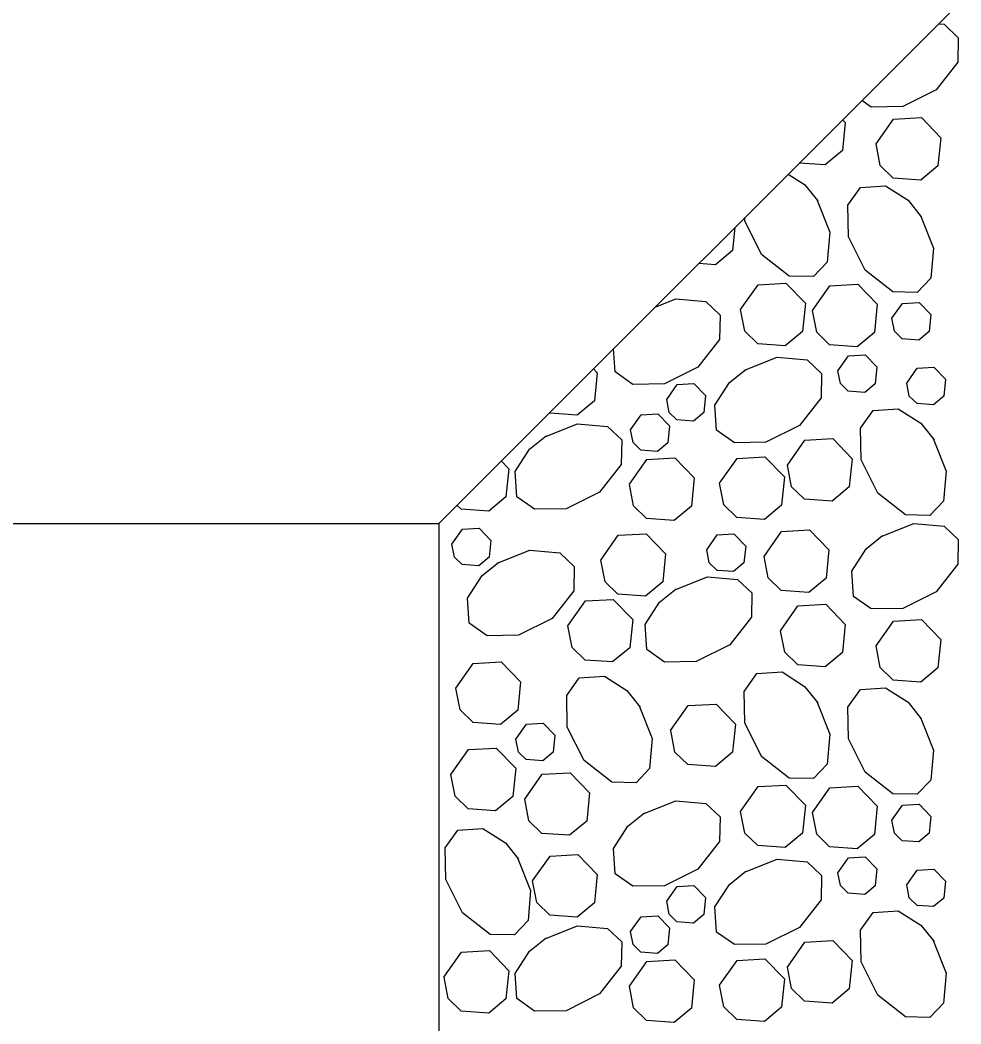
# Model space of a CAD drawing. Extents: x 636530 to 644067, y 294168 to 299122.
# Drawn here: x 638645.16 to 638659.64, y 297989.08 to 298004.53 of the extents above; entities that cross this region are included whole.
import ezdxf

# ---------------------------------------------------------------- set-up
doc = ezdxf.new("R2010")
doc.units = 0
doc.layers.add('1', color=7, linetype='Continuous')

msp = doc.modelspace()

# ---------------------------------------------------------------- linework, layer by layer
at = {"layer": '1'}
for p, q in [((638651.603, 297996.783), (638661.762, 298006.942)), ((638586.73, 297996.783), (638651.603, 297996.783)), ((638651.603, 297996.783), (638651.603, 297984.591))]:
    msp.add_line(p, q, dxfattribs=at)
for points in [[(638659.296, 298004.476), (638659.378, 298004.469), (638659.598, 298004.26), (638659.591, 298003.885), (638659.258, 298003.459), (638658.743, 298003.201), (638658.257, 298003.193), (638658.114, 298003.294)], [(638657.818, 298002.998), (638657.858, 298002.956), (638657.815, 298002.522), (638657.55, 298002.301), (638657.15, 298002.33)], [(638658.332, 298002.624), (638658.601, 298003.006), (638659.03, 298003.031), (638659.329, 298002.721), (638659.285, 298002.288), (638659.02, 298002.067), (638658.596, 298002.098), (638658.397, 298002.291), (638658.332, 298002.624)], [(638656.982, 298002.162), (638657.232, 298002.002), (638657.434, 298001.748)], [(638659.016, 298001.524), (638659.215, 298001.021), (638659.175, 298000.559), (638658.966, 298000.339), (638658.591, 298000.346), (638658.165, 298000.68), (638657.908, 298001.195), (638657.899, 298001.68), (638658.093, 298001.954), (638658.48, 298001.98), (638658.826, 298001.758), (638659.029, 298001.504)], [(638657.421, 298001.768), (638657.621, 298001.265), (638657.581, 298000.803), (638657.372, 298000.583), (638656.997, 298000.59), (638656.571, 298000.924), (638656.313, 298001.439), (638656.312, 298001.492)], [(638656.16, 298001.34), (638656.125, 298000.987), (638655.86, 298000.766), (638655.604, 298000.784)], [(638656.248, 298000.076), (638656.516, 298000.458), (638656.946, 298000.483), (638657.244, 298000.173), (638657.201, 297999.74), (638656.936, 297999.519), (638656.512, 297999.55), (638656.313, 297999.743), (638656.248, 298000.075)], [(638657.354, 298000.059), (638657.623, 298000.442), (638658.052, 298000.466), (638658.351, 298000.157), (638658.307, 297999.723), (638658.042, 297999.503), (638657.618, 297999.533), (638657.419, 297999.727), (638657.354, 298000.059)], [(638654.935, 298000.115), (638655.251, 298000.24), (638655.713, 298000.2), (638655.932, 297999.991), (638655.925, 297999.616), (638655.592, 297999.19), (638655.077, 297998.933), (638654.591, 297998.924), (638654.318, 297999.118), (638654.294, 297999.474)], [(638658.577, 297999.941), (638658.739, 298000.171), (638658.996, 298000.185), (638659.175, 298000), (638659.149, 297999.74), (638658.99, 297999.607), (638658.736, 297999.626), (638658.616, 297999.742), (638658.577, 297999.941)], [(638656.308, 297999.142), (638656.811, 297999.341), (638657.273, 297999.301), (638657.493, 297999.093), (638657.486, 297998.718), (638657.153, 297998.291), (638656.638, 297998.034), (638656.152, 297998.025), (638655.879, 297998.22), (638655.853, 297998.606), (638656.075, 297998.952), (638656.329, 297999.155)], [(638657.745, 297999.134), (638657.906, 297999.364), (638658.164, 297999.378), (638658.343, 297999.193), (638658.317, 297998.932), (638658.158, 297998.8), (638657.904, 297998.819), (638657.784, 297998.935), (638657.745, 297999.134)], [(638653.984, 297999.165), (638654.043, 297999.104), (638654, 297998.671), (638653.734, 297998.45), (638653.31, 297998.481), (638653.305, 297998.485)], [(638658.804, 297998.945), (638658.966, 297999.174), (638659.223, 297999.189), (638659.402, 297999.003), (638659.376, 297998.743), (638659.217, 297998.611), (638658.963, 297998.629), (638658.843, 297998.745), (638658.804, 297998.945)], [(638655.11, 297998.693), (638655.271, 297998.922), (638655.529, 297998.937), (638655.708, 297998.751), (638655.682, 297998.491), (638655.523, 297998.359), (638655.268, 297998.377), (638655.149, 297998.493), (638655.11, 297998.693)], [(638659.211, 297998.092), (638659.41, 297997.589), (638659.37, 297997.126), (638659.161, 297996.907), (638658.786, 297996.914), (638658.36, 297997.247), (638658.103, 297997.762), (638658.094, 297998.248), (638658.288, 297998.521), (638658.675, 297998.547), (638659.021, 297998.325), (638659.224, 297998.071)], [(638654.555, 297998.226), (638654.716, 297998.456), (638654.974, 297998.47), (638655.153, 297998.285), (638655.127, 297998.025), (638654.968, 297997.892), (638654.713, 297997.911), (638654.594, 297998.027), (638654.555, 297998.226)], [(638653.234, 297998.117), (638653.737, 297998.317), (638654.199, 297998.277), (638654.419, 297998.068), (638654.412, 297997.693), (638654.078, 297997.267), (638653.563, 297997.009), (638653.078, 297997.001), (638652.805, 297997.195), (638652.779, 297997.582), (638653, 297997.927), (638653.254, 297998.13)], [(638656.967, 297997.682), (638657.236, 297998.064), (638657.665, 297998.089), (638657.964, 297997.779), (638657.921, 297997.346), (638657.655, 297997.125), (638657.232, 297997.156), (638657.032, 297997.349), (638656.967, 297997.682)], [(638652.565, 297997.745), (638652.68, 297997.625), (638652.637, 297997.191), (638652.372, 297996.971), (638651.948, 297997.001), (638651.883, 297997.064)], [(638654.537, 297997.386), (638654.806, 297997.768), (638655.235, 297997.793), (638655.534, 297997.483), (638655.49, 297997.049), (638655.225, 297996.829), (638654.801, 297996.86), (638654.602, 297997.053), (638654.537, 297997.385)], [(638655.924, 297997.401), (638656.193, 297997.784), (638656.623, 297997.808), (638656.921, 297997.499), (638656.878, 297997.065), (638656.613, 297996.845), (638656.189, 297996.875), (638655.989, 297997.069), (638655.925, 297997.401)], [(638658.413, 297996.583), (638658.916, 297996.783), (638659.378, 297996.743), (638659.598, 297996.534), (638659.591, 297996.159), (638659.258, 297995.733), (638658.743, 297995.475), (638658.257, 297995.467), (638657.984, 297995.661), (638657.958, 297996.048), (638658.18, 297996.394), (638658.434, 297996.596)], [(638651.806, 297996.465), (638651.967, 297996.694), (638652.225, 297996.709), (638652.404, 297996.523), (638652.378, 297996.263), (638652.219, 297996.131), (638651.964, 297996.149), (638651.845, 297996.265), (638651.806, 297996.465)], [(638654.096, 297996.219), (638654.365, 297996.602), (638654.794, 297996.626), (638655.093, 297996.317), (638655.049, 297995.883), (638654.784, 297995.663), (638654.36, 297995.693), (638654.161, 297995.887), (638654.096, 297996.219)], [(638656.609, 297996.277), (638656.878, 297996.66), (638657.307, 297996.684), (638657.605, 297996.375), (638657.562, 297995.941), (638657.297, 297995.721), (638656.873, 297995.751), (638656.674, 297995.945), (638656.609, 297996.277)], [(638655.727, 297996.377), (638655.889, 297996.606), (638656.146, 297996.621), (638656.326, 297996.435), (638656.3, 297996.175), (638656.141, 297996.043), (638655.886, 297996.061), (638655.766, 297996.177), (638655.728, 297996.376)], [(638652.503, 297996.17), (638653.006, 297996.37), (638653.468, 297996.33), (638653.687, 297996.121), (638653.68, 297995.746), (638653.347, 297995.32), (638652.832, 297995.062), (638652.346, 297995.054), (638652.073, 297995.248), (638652.047, 297995.635), (638652.269, 297995.981), (638652.523, 297996.183)], [(638655.236, 297995.764), (638655.739, 297995.963), (638656.201, 297995.923), (638656.42, 297995.714), (638656.413, 297995.339), (638656.08, 297994.913), (638655.565, 297994.656), (638655.079, 297994.647), (638654.806, 297994.841), (638654.78, 297995.228), (638655.002, 297995.574), (638655.256, 297995.776)], [(638653.59, 297995.207), (638653.859, 297995.59), (638654.288, 297995.614), (638654.587, 297995.305), (638654.543, 297994.871), (638654.278, 297994.651), (638653.854, 297994.681), (638653.655, 297994.875), (638653.59, 297995.207)], [(638656.862, 297995.132), (638657.131, 297995.515), (638657.56, 297995.539), (638657.858, 297995.23), (638657.815, 297994.796), (638657.55, 297994.576), (638657.126, 297994.606), (638656.927, 297994.8), (638656.862, 297995.132)], [(638658.332, 297994.898), (638658.601, 297995.28), (638659.03, 297995.305), (638659.329, 297994.996), (638659.285, 297994.562), (638659.02, 297994.341), (638658.596, 297994.372), (638658.397, 297994.565), (638658.332, 297994.898)], [(638651.865, 297994.247), (638652.134, 297994.63), (638652.564, 297994.654), (638652.862, 297994.345), (638652.819, 297993.911), (638652.554, 297993.691), (638652.13, 297993.721), (638651.93, 297993.915), (638651.866, 297994.247)], [(638657.421, 297994.042), (638657.621, 297993.539), (638657.581, 297993.077), (638657.372, 297992.858), (638656.997, 297992.865), (638656.571, 297993.198), (638656.313, 297993.713), (638656.305, 297994.199), (638656.499, 297994.472), (638656.886, 297994.498), (638657.232, 297994.276), (638657.434, 297994.022)], [(638654.688, 297993.977), (638654.888, 297993.474), (638654.848, 297993.012), (638654.639, 297992.792), (638654.264, 297992.8), (638653.838, 297993.133), (638653.58, 297993.648), (638653.572, 297994.134), (638653.766, 297994.407), (638654.153, 297994.433), (638654.499, 297994.211), (638654.701, 297993.957)], [(638659.016, 297993.798), (638659.215, 297993.295), (638659.175, 297992.833), (638658.966, 297992.614), (638658.591, 297992.621), (638658.165, 297992.954), (638657.908, 297993.469), (638657.899, 297993.955), (638658.093, 297994.228), (638658.48, 297994.254), (638658.826, 297994.032), (638659.029, 297993.778)], [(638655.171, 297993.597), (638655.44, 297993.979), (638655.87, 297994.004), (638656.168, 297993.694), (638656.125, 297993.261), (638655.86, 297993.04), (638655.436, 297993.071), (638655.236, 297993.264), (638655.172, 297993.597)], [(638652.789, 297993.464), (638652.951, 297993.693), (638653.208, 297993.708), (638653.387, 297993.522), (638653.362, 297993.262), (638653.202, 297993.13), (638652.948, 297993.148), (638652.828, 297993.264), (638652.79, 297993.464)], [(638651.79, 297992.919), (638652.059, 297993.302), (638652.488, 297993.326), (638652.787, 297993.017), (638652.744, 297992.583), (638652.478, 297992.362), (638652.054, 297992.393), (638651.855, 297992.587), (638651.79, 297992.919)], [(638652.926, 297992.539), (638653.195, 297992.922), (638653.625, 297992.946), (638653.923, 297992.637), (638653.88, 297992.203), (638653.615, 297991.983), (638653.191, 297992.013), (638652.991, 297992.207), (638652.927, 297992.539)], [(638656.248, 297992.35), (638656.516, 297992.732), (638656.946, 297992.757), (638657.244, 297992.447), (638657.201, 297992.014), (638656.936, 297991.793), (638656.512, 297991.824), (638656.313, 297992.017), (638656.248, 297992.35)], [(638657.354, 297992.333), (638657.623, 297992.716), (638658.052, 297992.741), (638658.351, 297992.431), (638658.307, 297991.997), (638658.042, 297991.777), (638657.618, 297991.808), (638657.419, 297992.001), (638657.354, 297992.333)], [(638654.748, 297992.315), (638655.251, 297992.514), (638655.713, 297992.474), (638655.932, 297992.265), (638655.925, 297991.89), (638655.592, 297991.464), (638655.077, 297991.207), (638654.591, 297991.198), (638654.318, 297991.392), (638654.292, 297991.779), (638654.514, 297992.125), (638654.768, 297992.328)], [(638658.577, 297992.215), (638658.739, 297992.445), (638658.996, 297992.46), (638659.175, 297992.274), (638659.149, 297992.014), (638658.99, 297991.881), (638658.736, 297991.9), (638658.616, 297992.016), (638658.577, 297992.215)], [(638652.817, 297991.635), (638653.017, 297991.132), (638652.977, 297990.67), (638652.768, 297990.45), (638652.393, 297990.457), (638651.967, 297990.79), (638651.71, 297991.305), (638651.701, 297991.791), (638651.895, 297992.064), (638652.282, 297992.09), (638652.628, 297991.868), (638652.83, 297991.614)], [(638653.046, 297991.281), (638653.315, 297991.663), (638653.744, 297991.688), (638654.043, 297991.378), (638654, 297990.945), (638653.734, 297990.724), (638653.31, 297990.755), (638653.111, 297990.948), (638653.046, 297991.281)], [(638656.308, 297991.416), (638656.811, 297991.616), (638657.273, 297991.576), (638657.493, 297991.367), (638657.486, 297990.992), (638657.153, 297990.566), (638656.638, 297990.308), (638656.152, 297990.3), (638655.879, 297990.494), (638655.853, 297990.881), (638656.075, 297991.226), (638656.329, 297991.429)], [(638657.745, 297991.408), (638657.906, 297991.638), (638658.164, 297991.653), (638658.343, 297991.467), (638658.317, 297991.207), (638658.158, 297991.074), (638657.904, 297991.093), (638657.784, 297991.209), (638657.745, 297991.408)], [(638658.804, 297991.219), (638658.966, 297991.449), (638659.223, 297991.463), (638659.402, 297991.278), (638659.376, 297991.018), (638659.217, 297990.885), (638658.963, 297990.904), (638658.843, 297991.02), (638658.804, 297991.219)], [(638655.11, 297990.967), (638655.271, 297991.197), (638655.529, 297991.211), (638655.708, 297991.026), (638655.682, 297990.765), (638655.523, 297990.633), (638655.268, 297990.651), (638655.149, 297990.767), (638655.11, 297990.967)], [(638659.211, 297990.366), (638659.41, 297989.863), (638659.37, 297989.401), (638659.161, 297989.181), (638658.786, 297989.188), (638658.36, 297989.521), (638658.103, 297990.037), (638658.094, 297990.522), (638658.288, 297990.795), (638658.675, 297990.821), (638659.021, 297990.6), (638659.224, 297990.346)], [(638654.555, 297990.5), (638654.716, 297990.73), (638654.974, 297990.745), (638655.153, 297990.559), (638655.127, 297990.299), (638654.968, 297990.166), (638654.713, 297990.185), (638654.594, 297990.301), (638654.555, 297990.5)], [(638653.234, 297990.391), (638653.737, 297990.591), (638654.199, 297990.551), (638654.419, 297990.342), (638654.412, 297989.967), (638654.078, 297989.541), (638653.563, 297989.283), (638653.078, 297989.275), (638652.805, 297989.469), (638652.779, 297989.856), (638653, 297990.202), (638653.254, 297990.404)], [(638656.967, 297989.956), (638657.236, 297990.339), (638657.665, 297990.363), (638657.964, 297990.054), (638657.921, 297989.62), (638657.655, 297989.399), (638657.232, 297989.43), (638657.032, 297989.624), (638656.967, 297989.956)], [(638651.683, 297989.802), (638651.952, 297990.184), (638652.382, 297990.209), (638652.68, 297989.899), (638652.637, 297989.466), (638652.372, 297989.245), (638651.948, 297989.276), (638651.748, 297989.469), (638651.684, 297989.802)], [(638654.537, 297989.66), (638654.806, 297990.042), (638655.235, 297990.067), (638655.534, 297989.757), (638655.49, 297989.324), (638655.225, 297989.103), (638654.801, 297989.134), (638654.602, 297989.327), (638654.537, 297989.66)], [(638655.924, 297989.676), (638656.193, 297990.058), (638656.623, 297990.083), (638656.921, 297989.773), (638656.878, 297989.339), (638656.613, 297989.119), (638656.189, 297989.15), (638655.989, 297989.343), (638655.925, 297989.675)]]:
    msp.add_lwpolyline(points, dxfattribs=at)
msp.add_ellipse((638619.083, 297996.196), major_axis=(-55.517, 0), ratio=0.608854, dxfattribs=at)

doc.saveas('drawing.dxf')
